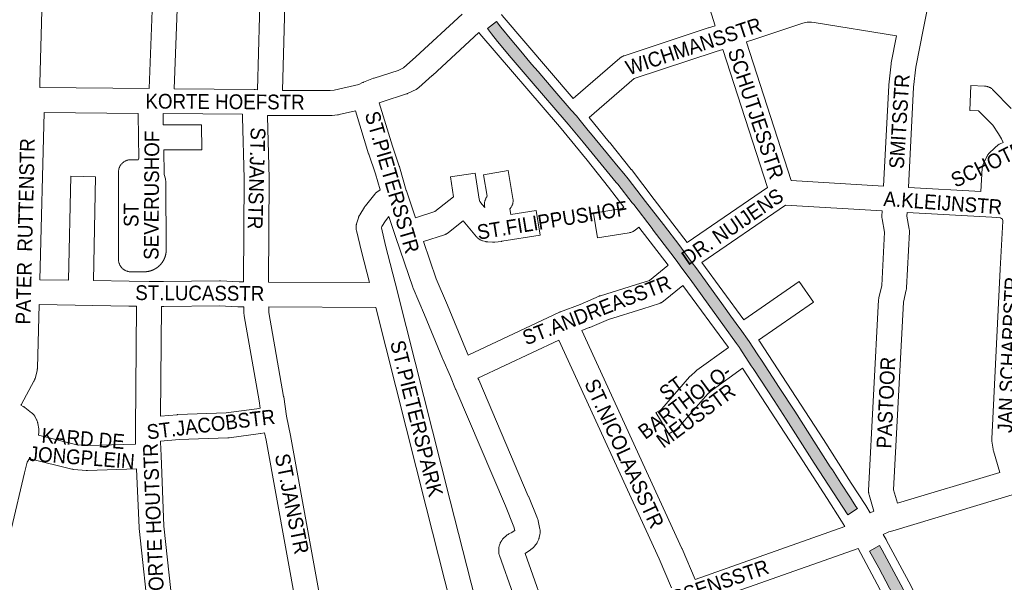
# Paper-space layout 'Layout1' of a CAD drawing. Header units: metres. Extents: x 123097 to 144122, y 392739 to 407589.
# Tile 341 of 510: x 133947 to 134461, y 398159 to 398452. Entities that reach past the tile are written whole.
import ezdxf
from ezdxf.enums import TextEntityAlignment as Align

# ---------------------------------------------------------------- set-up
doc = ezdxf.new("R2010")
doc.units = ezdxf.units.M
doc.header["$MEASUREMENT"] = 0
for name, color, linetype, lineweight in [('gs-anno-wegen algemeen tekst', 7, 'Continuous', 0), ('gs-knt-aanvullende hoofdweg', 7, 'Continuous', 0), ('gs-knt-wegen algemeen', 7, 'Continuous', 0), ('ir-ARC-asfalt-hoofdwegen-te inspecteren', 5, 'Continuous', 0)]:
    doc.layers.add(name, color=color, linetype=linetype, lineweight=lineweight)
doc.styles.add('Style-Arial', font='arial.ttf')

psp = doc.layouts.get("Layout1")

# ---------------------------------------------------------------- hatches: boundary and pattern name
at = {"layer": 'ir-ARC-asfalt-hoofdwegen-te inspecteren', "linetype": 'Continuous', "lineweight": 13}
for points in [[(134384.4, 398197.266), (134383.624, 398198.432), (134381.319, 398202), (134380.745, 398202.888), (134375.765, 398210.597), (134371.34, 398217.488), (134370.262, 398219.167), (134362.92, 398230.58), (134351.661, 398248.065), (134343.563, 398260.582), (134334.62, 398274.174), (134332.039, 398278.153), (134327.941, 398284.464), (134323.127, 398291.169), (134322.474, 398292.079), (134318.334, 398297.776), (134314.485, 398303.132), (134300.52, 398322.408), (134297.7, 398326.222), (134294.373, 398330.722), (134291.64, 398334.418), (134283.114, 398345.612), (134273.798, 398357.671), (134264.63, 398369.406), (134262.393, 398372.157), (134259.576, 398375.618), (134255.49, 398380.547), (134245.907, 398392.251), (134243.91, 398394.646), (134239.719, 398399.876), (134237.687, 398402.222), (134235.023, 398405.298), (134226.461, 398415.17), (134217.645, 398425.37), (134214.294, 398429.318), (134207.772, 398437.048), (134203.988, 398441.61), (134198.3, 398448.594), (134195.954, 398451.56), (134191.242, 398447.858), (134193.42, 398445.066), (134196.561, 398441.191), (134203.662, 398432.615), (134214.082, 398420.332), (134232.341, 398399.145), (134233.354, 398397.953), (134241.222, 398388.537), (134258.5, 398367.459), (134259.235, 398366.562), (134266.867, 398356.891), (134267.599, 398355.939), (134277.216, 398343.445), (134277.824, 398342.673), (134286.993, 398330.595), (134290.265, 398326.245), (134291.889, 398324.044), (134294.877, 398319.995), (134297.041, 398317.062), (134321.283, 398283.547), (134322.777, 398281.406), (134323.055, 398280.979), (134329.021, 398271.819), (134330.001, 398270.372), (134337.665, 398258.679), (134340.894, 398253.709), (134347.18, 398243.999), (134361.922, 398221.066), (134379.395, 398193.956)], [(134421.949, 398128.365), (134420.356, 398131.46), (134419.984, 398132.213), (134407.088, 398157.435), (134397.339, 398175.536), (134395.974, 398177.955), (134390.795, 398175.015), (134395.593, 398166.365), (134401.239, 398155.716), (134402.24, 398153.828), (134408.272, 398142.075), (134410.233, 398138.255), (134416.786, 398125.385), (134421.185, 398116.715), (134423.696, 398111.765), (134425.985, 398107.254), (134427.976, 398103.334), (134429.93, 398099.393), (134435.377, 398101.799), (134434.745, 398103.098), (134432.914, 398106.82), (134431.058, 398110.535), (134426.617, 398119.298), (134425.394, 398121.673)]]:
    psp.add_hatch(color=5, dxfattribs=at).paths.add_polyline_path(points, flags=0)

# ---------------------------------------------------------------- linework, layer by layer
at = {"layer": 'gs-knt-aanvullende hoofdweg', "color": 7, "linetype": 'Continuous', "flags": 128}
for points in [[(134198.568, 398455.148), (134198.876, 398454.734), (134236.02, 398411.366)], [(134262.443, 398354.609), (134254.486, 398365.047), (134243.232, 398379.118), (134228.813, 398396.69), (134187.306, 398445.154), (134186.754, 398445.799)], [(134244.387, 398401.389), (134254.873, 398388.609), (134254.932, 398388.536), (134266.27, 398374.361), (134266.377, 398374.223), (134278.221, 398358.687), (134295.441, 398336.103)], [(134285.568, 398324.279), (134270.34, 398344.252)], [(134303.239, 398325.663), (134325.152, 398295.76)], [(134317.061, 398281.39), (134293.311, 398313.799)], [(134332.85, 398285.254), (134333.049, 398284.983), (134333.075, 398284.946), (134333.259, 398284.681), (134333.284, 398284.642), (134366.659, 398233.394), (134366.693, 398233.342), (134381.237, 398210.602), (134388.751, 398198.853), (134391.164, 398195.08)], [(134377.924, 398187.904), (134376.097, 398190.761), (134368.583, 398202.51), (134354.056, 398225.224), (134324.458, 398270.672)], [(134397.901, 398183.817), (134399.415, 398181.103), (134399.48, 398180.984), (134412.442, 398156.735), (134412.489, 398156.646), (134412.522, 398156.583), (134425.02, 398132.428)], [(134415.465, 398118.158), (134414.421, 398120.209), (134414.418, 398120.215), (134399.172, 398149.699), (134386.266, 398173.844), (134384.774, 398176.518)]]:
    psp.add_lwpolyline(points, dxfattribs=at)
at = {"layer": 'gs-knt-wegen algemeen', "color": 7, "linetype": 'Continuous', "flags": 128}
for points in [[(134088.525, 398533.501), (134088.248, 398533.241), (134088.124, 398532.401), (134086.749, 398483.237), (134086.738, 398483), (134086.719, 398482.763), (134085.719, 398472.895), (134084.24, 398415.482)], [(134031.088, 398508.795), (134027.609, 398416.428)], [(134014.584, 398416.552), (134017.827, 398502.646)], [(134310.141, 398449.303), (134310.053, 398449.549), (134309.956, 398449.845), (134308.431, 398454.878), (134293.184, 398501.919)], [(134071.228, 398415.947), (134072.71, 398473.475)], [(133958.721, 398463.659), (133957.459, 398419.195), (133957.448, 398417.144)], [(134084.24, 398415.482), (134109.185, 398415.482), (134111.227, 398415.698), (134124.154, 398418.737), (134126.041, 398419.648), (134126.274, 398419.754), (134126.511, 398419.852), (134131.746, 398421.888), (134131.931, 398421.957), (134132.118, 398422.02), (134144.548, 398426.006), (134147.438, 398427.42), (134153.794, 398433.017), (134178.07, 398455.42)], [(134236.02, 398411.366), (134260.406, 398432.413), (134260.625, 398432.594), (134260.852, 398432.766), (134261.086, 398432.927), (134261.327, 398433.078), (134261.574, 398433.218), (134261.827, 398433.347), (134262.086, 398433.465), (134262.349, 398433.571), (134262.617, 398433.666), (134306.573, 398448.187), (134306.673, 398448.219), (134310.141, 398449.303)], [(134404.811, 398444.001), (134361.816, 398451.108), (134360.443, 398451.262), (134359.235, 398451.269), (134358.137, 398451.159), (134355.873, 398450.611), (134330.374, 398442.099), (134330.32, 398442.081), (134326.567, 398440.865)], [(134186.754, 398445.799), (134162.568, 398423.397), (134162.455, 398423.295), (134155.386, 398417.07), (134155.165, 398416.884), (134154.935, 398416.707), (134154.698, 398416.541), (134154.453, 398416.386), (134154.202, 398416.241), (134153.948, 398416.11), (134153.944, 398416.108), (134153.941, 398416.107)], [(134398.101, 398365.643), (134400.744, 398418.102), (134400.758, 398418.314), (134400.78, 398418.526), (134402.054, 398429.486), (134402.085, 398429.722), (134402.126, 398429.957), (134404.811, 398444.001)], [(134326.567, 398440.865), (134326.59, 398440.788), (134349.909, 398368.464)], [(134314.158, 398436.917), (134310.607, 398435.807), (134267.933, 398421.711), (134267.929, 398421.709), (134244.387, 398401.389)], [(134337.394, 398364.851), (134314.17, 398436.878), (134314.158, 398436.917)], [(133957.448, 398417.144), (134014.584, 398416.552)], [(134027.609, 398416.428), (134069.467, 398416.059), (134069.869, 398416.043), (134071.228, 398415.947)], [(134153.941, 398416.107), (134149.845, 398414.103), (134149.56, 398413.972), (134149.269, 398413.855), (134148.973, 398413.752), (134136.282, 398409.682), (134134.725, 398409.077)], [(134134.725, 398409.077), (134141.611, 398386.427), (134145.183, 398376.118), (134145.241, 398375.943), (134145.294, 398375.766), (134148.848, 398363.258), (134148.89, 398363.107)], [(133959.809, 398404.099), (133957.419, 398316.787)], [(134008.879, 398403.591), (133959.809, 398404.099)], [(134063.292, 398403.093), (134021.903, 398403.458)], [(134063.939, 398315.602), (134064.193, 398369.601), (134063.387, 398401.584), (134063.292, 398403.093)], [(134122.374, 398404.943), (134113.807, 398402.93), (134113.541, 398402.873), (134113.273, 398402.827), (134113.003, 398402.793), (134110.212, 398402.498), (134109.985, 398402.478), (134109.757, 398402.466), (134109.528, 398402.462), (134077.56, 398402.462), (134077.1, 398402.478), (134076.373, 398402.53)], [(134076.373, 398402.53), (134076.389, 398402.279), (134076.4, 398402.034), (134077.211, 398369.832), (134077.213, 398369.637), (134076.959, 398315.569)], [(134135.17, 398363.758), (134132.82, 398372.03), (134129.268, 398382.283), (134129.19, 398382.52), (134122.374, 398404.943)], [(134349.909, 398368.464), (134398.101, 398365.643)], [(134129.592, 398315.304), (134125.433, 398331.434), (134125.404, 398331.553), (134122.793, 398342.533), (134122.727, 398342.839), (134122.677, 398343.149), (134122.642, 398343.46), (134122.621, 398343.773), (134122.616, 398344.086), (134122.626, 398344.399), (134122.651, 398344.712), (134122.691, 398345.022), (134122.746, 398345.331), (134122.815, 398345.636), (134122.899, 398345.938), (134123.858, 398349.082), (134123.943, 398349.342), (134124.039, 398349.598), (134124.146, 398349.849), (134124.263, 398350.096), (134124.39, 398350.338), (134124.528, 398350.574), (134127.032, 398354.678), (134127.19, 398354.925), (134127.36, 398355.165), (134127.54, 398355.397), (134132.442, 398361.419), (134132.631, 398361.641), (134132.83, 398361.854), (134133.039, 398362.059), (134133.256, 398362.253), (134133.482, 398362.438), (134135.17, 398363.758)], [(134148.89, 398363.107), (134148.891, 398363.104), (134148.892, 398363.1)], [(134148.89, 398363.107), (134148.891, 398363.104), (134148.892, 398363.1)], [(134148.892, 398363.1), (134153.661, 398349.021)], [(134295.441, 398336.103), (134337.394, 398364.851)], [(134411.099, 398364.896), (134448.937, 398362.762)], [(134397.383, 398352.643), (134346.923, 398355.597), (134303.239, 398325.663)], [(134393.074, 398195.917), (134390.523, 398204.538), (134390.441, 398204.843), (134390.374, 398205.153), (134390.321, 398205.464), (134390.284, 398205.779), (134390.263, 398206.094), (134390.256, 398206.41), (134390.265, 398206.727), (134395.492, 398306.184), (134395.512, 398306.453), (134395.543, 398306.722), (134395.585, 398306.989), (134395.638, 398307.254), (134397.09, 398313.787), (134398.541, 398341.665), (134397.316, 398348.473), (134397.268, 398348.78), (134397.235, 398349.088), (134397.217, 398349.397), (134397.214, 398349.707), (134397.225, 398350.016), (134397.383, 398352.643)], [(134410.381, 398351.896), (134410.268, 398350.013), (134411.488, 398343.231), (134411.534, 398342.935), (134411.567, 398342.637), (134411.586, 398342.338), (134411.591, 398342.039), (134411.582, 398341.74), (134410.064, 398312.568), (134410.044, 398312.297), (134410.014, 398312.028), (134409.971, 398311.76), (134409.918, 398311.494), (134408.466, 398304.959), (134403.326, 398207.16), (134405.42, 398200.081)], [(134454.691, 398349.397), (134454.657, 398349.399), (134410.381, 398351.896)], [(134211.851, 398132.402), (134197.509, 398172.814), (134197.41, 398173.115), (134197.326, 398173.421), (134197.257, 398173.73), (134197.203, 398174.043), (134197.165, 398174.358), (134197.142, 398174.674), (134197.134, 398174.991), (134197.134, 398175.963), (134197.142, 398176.28), (134197.165, 398176.596), (134197.203, 398176.911), (134197.257, 398177.223), (134197.326, 398177.533), (134197.41, 398177.839), (134197.509, 398178.14), (134197.833, 398179.053), (134197.944, 398179.344), (134198.069, 398179.629), (134198.207, 398179.908), (134198.358, 398180.179), (134198.523, 398180.444), (134198.699, 398180.7), (134199.17, 398181.349), (134199.351, 398181.586), (134199.542, 398181.814), (134199.743, 398182.033), (134199.954, 398182.243), (134200.174, 398182.443), (134200.403, 398182.633), (134201.523, 398183.517), (134201.744, 398183.685), (134201.973, 398183.843), (134202.209, 398183.992), (134202.451, 398184.129), (134202.698, 398184.257), (134203.661, 398184.728), (134205.476, 398185.913), (134205.096, 398187.754), (134200.585, 398198.727), (134174.684, 398259.393), (134174.614, 398259.564), (134172.002, 398266.198), (134167.889, 398275.37), (134167.808, 398275.558), (134158.393, 398298.458), (134152.43, 398312.414), (134152.34, 398312.637), (134152.258, 398312.862), (134143.394, 398338.736), (134143.386, 398338.761), (134139.689, 398349.697), (134137.916, 398347.52), (134136.071, 398344.496), (134135.868, 398343.828), (134138.056, 398334.625), (134144.307, 398310.377), (134144.316, 398310.344), (134171.829, 398201.26), (134191.413, 398124.254)], [(134454.7, 398349.396), (134454.696, 398349.396), (134454.691, 398349.397)], [(134454.7, 398349.396), (134454.696, 398349.396), (134454.691, 398349.397)], [(134459.046, 398322.219), (134460.327, 398347.353), (134460.321, 398347.584), (134460.106, 398348.375), (134459.731, 398348.785), (134459.2, 398349.086), (134454.7, 398349.396)], [(134270.34, 398344.252), (134268.315, 398342.626), (134268.071, 398342.439), (134267.819, 398342.265), (134267.558, 398342.102), (134267.291, 398341.952), (134267.016, 398341.814), (134266.736, 398341.69), (134266.449, 398341.579), (134266.158, 398341.481), (134265.863, 398341.398), (134265.564, 398341.328), (134265.266, 398341.274), (134265.262, 398341.273), (134265.258, 398341.273)], [(134157.857, 398336.694), (134164.498, 398317.309), (134170.384, 398303.533), (134170.418, 398303.451), (134179.811, 398280.604), (134181.235, 398277.43)], [(134181.235, 398277.43), (134228.94, 398299.805), (134229.036, 398299.848), (134229.258, 398299.943), (134229.378, 398299.991), (134239.619, 398303.91), (134249.621, 398308.19), (134249.834, 398308.277), (134250.05, 398308.356), (134250.268, 398308.427), (134268.491, 398314.032), (134275.929, 398316.434), (134285.443, 398324.181), (134285.568, 398324.279)], [(134458.782, 398216.138), (134455.466, 398227.413), (134455.384, 398227.72), (134455.317, 398228.03), (134455.266, 398228.343), (134454.681, 398232.495), (134454.646, 398232.802), (134454.625, 398233.11), (134454.618, 398233.418), (134454.626, 398233.726), (134459.044, 398322.209)], [(134459.044, 398322.209), (134459.044, 398322.213), (134459.045, 398322.216), (134459.046, 398322.219)], [(134459.044, 398322.209), (134459.044, 398322.213), (134459.045, 398322.216), (134459.046, 398322.219)], [(134076.959, 398315.569), (134129.592, 398315.304)], [(134293.311, 398313.799), (134283.202, 398305.567), (134282.964, 398305.382), (134282.717, 398305.208), (134282.463, 398305.046), (134282.201, 398304.895), (134281.933, 398304.758), (134281.658, 398304.632), (134281.378, 398304.52), (134281.093, 398304.42), (134272.45, 398301.628), (134272.363, 398301.601), (134254.426, 398296.084), (134244.625, 398291.89), (134244.39, 398291.795), (134240.517, 398290.313)], [(133957.075, 398303.771), (133956.226, 398270.578), (133956.212, 398270.286), (133956.185, 398269.995), (133956.144, 398269.705), (133956.091, 398269.417), (133956.025, 398269.133), (133955.033, 398265.252), (133954.962, 398264.995), (133954.88, 398264.742), (133954.788, 398264.491), (133954.685, 398264.245), (133954.573, 398264.003), (133954.451, 398263.766), (133947.972, 398251.797), (133947.91, 398251.685), (133947.665, 398251.253)], [(134007.968, 398302.91), (134004.106, 398302.939), (134004.041, 398302.94), (133957.075, 398303.771)], [(134007.5, 398238.647), (134007.498, 398238.691), (134007.968, 398302.91)], [(134020.987, 398302.811), (134020.569, 398245.541)], [(134064.035, 398302.582), (134061.318, 398302.582), (134061.125, 398302.585), (134060.932, 398302.593), (134051.237, 398303.17), (134022.257, 398302.803), (134022.126, 398302.802), (134020.987, 398302.811)], [(134072.581, 398249.741), (134071.984, 398253.629), (134064.204, 398297.944), (134064.165, 398298.192), (134064.136, 398298.441), (134064.117, 398298.691), (134064.107, 398298.941), (134064.035, 398302.582)], [(134077.058, 398302.549), (134077.115, 398299.701), (134084.82, 398255.812), (134084.843, 398255.674), (134086.392, 398245.586), (134086.392, 398245.583), (134086.393, 398245.579)], [(134132.926, 398302.267), (134077.058, 398302.549)], [(134179.276, 398118.95), (134178.777, 398121.115), (134159.209, 398198.057), (134159.206, 398198.07), (134132.926, 398302.267)], [(134240.517, 398290.313), (134292.77, 398176.421), (134292.839, 398176.264), (134299.7, 398160.207)], [(134228.525, 398285.229), (134186.299, 398265.424)], [(134287.4, 398155.859), (134280.9, 398171.069), (134228.525, 398285.229)], [(134324.458, 398270.672), (134308.501, 398259.113), (134306.339, 398257.188), (134291.769, 398240.452), (134291.605, 398240.272), (134291.435, 398240.097), (134291.259, 398239.929), (134291.076, 398239.768), (134289.713, 398238.609), (134289.501, 398238.436), (134289.283, 398238.273), (134289.057, 398238.118), (134288.826, 398237.974), (134285.909, 398236.238)], [(134186.299, 398265.424), (134186.695, 398264.42), (134212.576, 398203.799), (134212.61, 398203.719), (134217.37, 398192.141), (134217.479, 398191.858), (134217.575, 398191.569), (134217.657, 398191.277), (134217.725, 398190.981), (134218.649, 398186.5), (134218.705, 398186.19), (134218.746, 398185.878), (134218.772, 398185.565), (134218.783, 398185.251), (134218.778, 398184.936), (134218.759, 398184.622), (134218.724, 398184.31), (134218.674, 398183.999), (134218.609, 398183.692), (134218.255, 398182.189), (134218.178, 398181.893), (134218.087, 398181.6), (134217.982, 398181.312), (134217.864, 398181.029), (134217.363, 398179.909), (134217.25, 398179.668), (134217.126, 398179.431), (134216.993, 398179.2), (134216.851, 398178.974), (134216.699, 398178.755), (134216.539, 398178.542), (134215.89, 398177.717), (134215.691, 398177.475), (134215.481, 398177.244), (134215.259, 398177.023), (134215.028, 398176.812), (134214.786, 398176.614), (134213.696, 398175.759), (134213.472, 398175.591), (134213.24, 398175.433), (134210.93, 398173.925), (134224.073, 398136.892)], [(133947.665, 398251.253), (133948.819, 398250.617), (133949.035, 398250.492), (133949.246, 398250.359), (133949.452, 398250.218), (133949.653, 398250.07), (133953.216, 398247.319), (133953.456, 398247.125), (133953.686, 398246.919), (133953.907, 398246.702), (133954.117, 398246.476), (133954.316, 398246.239), (133954.504, 398245.993), (133954.68, 398245.739)], [(134020.569, 398245.541), (134029.204, 398246.317), (134029.382, 398246.33), (134029.56, 398246.339), (134054.88, 398247.217), (134070.778, 398249.42), (134072.581, 398249.741)], [(133954.68, 398245.739), (133954.843, 398245.477), (133954.994, 398245.207), (133955.797, 398243.687), (133955.929, 398243.424), (133956.048, 398243.155), (133956.155, 398242.882), (133956.25, 398242.603), (133956.332, 398242.321), (133956.401, 398242.036), (133956.457, 398241.747), (133956.944, 398238.909), (133956.988, 398238.612), (133957.018, 398238.313), (133957.035, 398238.014), (133957.037, 398237.714), (133957.026, 398237.413), (133957.001, 398237.114), (133956.842, 398235.634), (133976.9, 398230.661), (133982.415, 398230.193), (134007.529, 398230.99), (134007.503, 398231.626), (134007.498, 398231.888), (134007.5, 398238.64)], [(134086.393, 398245.579), (134088.428, 398235.494), (134088.452, 398235.372), (134109.348, 398120.534), (134116.802, 398097.505)], [(134007.5, 398238.64), (134007.499, 398238.643), (134007.5, 398238.647)], [(134007.5, 398238.64), (134007.499, 398238.643), (134007.5, 398238.647)], [(134074.858, 398236.922), (134072.934, 398236.579), (134072.689, 398236.541), (134056.334, 398234.275), (134056.113, 398234.248), (134055.89, 398234.229), (134055.667, 398234.217), (134030.19, 398233.333), (134020.518, 398232.464)], [(134020.518, 398232.464), (134020.518, 398232.019), (134020.802, 398224.958)], [(134104.479, 398093.297), (134096.827, 398116.937), (134096.745, 398117.214), (134096.674, 398117.494), (134096.616, 398117.776), (134075.653, 398232.979), (134074.858, 398236.922)], [(134008.053, 398217.98), (133982.449, 398217.167), (133982.196, 398217.164), (133981.943, 398217.171), (133981.691, 398217.187), (133975.284, 398217.731), (133975.028, 398217.758), (133974.773, 398217.795), (133974.52, 398217.842), (133974.268, 398217.899), (133952.411, 398223.318), (133952.108, 398223.401), (133952.104, 398223.403), (133950.866, 398221.446), (133949.561, 398215.915)], [(134020.802, 398224.958), (134020.803, 398224.954), (134020.803, 398224.951)], [(134020.802, 398224.958), (134020.803, 398224.954), (134020.803, 398224.951)], [(134020.803, 398224.951), (134022.288, 398188.087), (134027.7, 398138.548), (134031.899, 398119.639), (134040.386, 398081.423), (134040.387, 398081.42), (134040.388, 398081.416)], [(134017.663, 398123.686), (134014.912, 398136.075), (134014.864, 398136.308), (134014.826, 398136.543), (134014.795, 398136.779), (134009.32, 398186.895), (134009.3, 398187.117), (134009.287, 398187.34), (134008.053, 398217.98)], [(134512.138, 398218.259), (134468.707, 398205.527), (134402.911, 398185.73), (134400.848, 398185.107), (134397.901, 398183.817)], [(133949.559, 398215.908), (133922.227, 398100.457), (133922.227, 398098.194), (133923.183, 398096.008), (133924.978, 398092.917), (133926.808, 398091.128), (133928.119, 398090.284)], [(133949.561, 398215.915), (133949.56, 398215.912), (133949.559, 398215.908)], [(133949.561, 398215.915), (133949.56, 398215.912), (133949.559, 398215.908)], [(134405.42, 398200.081), (134458.782, 398216.138)], [(134391.164, 398195.08), (134393.074, 398195.917)], [(134299.7, 398160.207), (134377.924, 398187.904)], [(134384.774, 398176.518), (134300.485, 398146.673)]]:
    psp.add_lwpolyline(points, dxfattribs=at)
for points in [[(134450.287, 398487.377), (134442.149, 398478.618, -0.3682303), (134442.136, 398478.617), (134429.626, 398490.24), (134427.387, 398490.585), (134418.847, 398448.082), (134414.959, 398427.746), (134413.737, 398417.234), (134411.099, 398364.896)], [(134448.937, 398362.762), (134449.639, 398374.951), (134449.664, 398375.261), (134449.704, 398375.57), (134449.759, 398375.876), (134449.828, 398376.18), (134449.912, 398376.479), (134450.01, 398376.775), (134450.122, 398377.065), (134450.248, 398377.35), (134451.964, 398380.995), (134452.091, 398381.25), (134452.229, 398381.5), (134452.378, 398381.743), (134452.538, 398381.979), (134452.707, 398382.208), (134452.887, 398382.43), (134453.076, 398382.643), (134453.274, 398382.848), (134455.961, 398385.508), (134456.118, 398385.659), (134456.28, 398385.804), (134456.447, 398385.944), (134457.524, 398386.815), (134457.746, 398386.986), (134457.975, 398387.148), (134458.21, 398387.3), (134458.452, 398387.441), (134458.7, 398387.572), (134458.953, 398387.693), (134460.49, 398388.382), (134459.637, 398390.257), (134458.118, 398392.926), (134455.066, 398397.499), (134447.701, 398404.937), (134443.174, 398405.13, -0.3268868), (134443.166, 398405.139), (134443.719, 398418.13, -0.3268877), (134443.727, 398418.138), (134450.807, 398417.837), (134451.11, 398417.817), (134451.413, 398417.783), (134451.713, 398417.735), (134452.011, 398417.672), (134452.305, 398417.596), (134452.596, 398417.506), (134452.882, 398417.403), (134453.163, 398417.287), (134453.439, 398417.157), (134453.708, 398417.015), (134453.97, 398416.86), (134454.224, 398416.693), (134454.471, 398416.515), (134454.708, 398416.325), (134454.937, 398416.124), (134455.156, 398415.913), (134464.759, 398406.214)], [(134021.903, 398403.458), (134021.992, 398397.564), (134041.957, 398397.643, -0.3853087), (134041.967, 398397.634), (134042.019, 398384.633, -0.3853111), (134042.01, 398384.623), (134022.191, 398384.544), (134022.39, 398371.611), (134023.054, 398369.334), (134023.132, 398369.042), (134023.196, 398368.747), (134023.246, 398368.45), (134023.283, 398368.15), (134023.305, 398367.849), (134023.314, 398367.547), (134023.503, 398332.473), (134023.503, 398332.401), (134023.503, 398332.331), (134023.502, 398332.26), (134023.501, 398332.189), (134023.499, 398332.118), (134023.497, 398332.047), (134023.495, 398331.977), (134023.492, 398331.908), (134023.489, 398331.837), (134023.485, 398331.766), (134023.481, 398331.695), (134023.476, 398331.625), (134023.471, 398331.554), (134023.466, 398331.484), (134023.46, 398331.413), (134023.454, 398331.344), (134023.447, 398331.274), (134023.44, 398331.203), (134023.432, 398331.133), (134023.424, 398331.063), (134023.416, 398330.992), (134023.407, 398330.922), (134023.397, 398330.852), (134023.388, 398330.783), (134023.377, 398330.713), (134023.367, 398330.643), (134023.356, 398330.574), (134023.344, 398330.504), (134023.332, 398330.434), (134023.32, 398330.364), (134023.307, 398330.295), (134023.294, 398330.227), (134023.281, 398330.157), (134023.267, 398330.088), (134023.252, 398330.019), (134023.237, 398329.949), (134023.222, 398329.88), (134023.206, 398329.811), (134023.19, 398329.742), (134023.174, 398329.675), (134023.157, 398329.606), (134023.139, 398329.538), (134023.121, 398329.469), (134023.103, 398329.401), (134023.084, 398329.333), (134023.065, 398329.264), (134023.046, 398329.196), (134023.026, 398329.13), (134023.006, 398329.062), (134022.985, 398328.995), (134022.964, 398328.927), (134022.942, 398328.86), (134022.92, 398328.792), (134022.898, 398328.725), (134022.875, 398328.658), (134022.852, 398328.593), (134022.828, 398328.526), (134022.804, 398328.46), (134022.78, 398328.393), (134022.755, 398328.327), (134022.73, 398328.261), (134022.704, 398328.195), (134022.678, 398328.129), (134022.652, 398328.065), (134022.625, 398327.999), (134022.598, 398327.934), (134022.57, 398327.869), (134022.542, 398327.804), (134022.513, 398327.739), (134022.484, 398327.675), (134022.455, 398327.61), (134022.426, 398327.547), (134022.396, 398327.483), (134022.365, 398327.419), (134022.334, 398327.356), (134022.303, 398327.292), (134022.272, 398327.229), (134022.239, 398327.166), (134022.207, 398327.103), (134022.175, 398327.042), (134022.142, 398326.979), (134022.108, 398326.917), (134022.074, 398326.855), (134022.04, 398326.793), (134022.005, 398326.731), (134021.97, 398326.67), (134021.934, 398326.608), (134021.899, 398326.549), (134021.863, 398326.488), (134021.827, 398326.427), (134021.79, 398326.367), (134021.752, 398326.307), (134021.715, 398326.247), (134021.677, 398326.187), (134021.638, 398326.128), (134021.6, 398326.07), (134021.561, 398326.011), (134021.521, 398325.952), (134021.481, 398325.894), (134021.441, 398325.836), (134021.401, 398325.778), (134021.36, 398325.72), (134021.318, 398325.663), (134021.278, 398325.606), (134021.236, 398325.55), (134021.193, 398325.493), (134021.151, 398325.436), (134021.108, 398325.38), (134021.064, 398325.324), (134021.02, 398325.269), (134020.976, 398325.213), (134020.933, 398325.159), (134020.888, 398325.105), (134020.843, 398325.05), (134020.798, 398324.996), (134020.752, 398324.942), (134020.706, 398324.888), (134020.659, 398324.835), (134020.613, 398324.781), (134020.566, 398324.73), (134020.519, 398324.677), (134020.471, 398324.625), (134020.423, 398324.573), (134020.375, 398324.521), (134020.326, 398324.47), (134020.277, 398324.419), (134020.228, 398324.368), (134020.18, 398324.318), (134020.13, 398324.268), (134020.079, 398324.218), (134020.029, 398324.169), (134019.978, 398324.12), (134019.927, 398324.071), (134019.876, 398324.022), (134019.824, 398323.974), (134019.773, 398323.927), (134019.721, 398323.879), (134019.668, 398323.832), (134019.615, 398323.785), (134019.562, 398323.738), (134019.508, 398323.692), (134019.455, 398323.646), (134019.401, 398323.6), (134019.347, 398323.556), (134019.293, 398323.51), (134019.238, 398323.466), (134019.183, 398323.421), (134019.127, 398323.377), (134019.072, 398323.334), (134019.016, 398323.29), (134018.96, 398323.247), (134018.904, 398323.206), (134018.848, 398323.163), (134018.791, 398323.121), (134018.733, 398323.08), (134018.676, 398323.038), (134018.618, 398322.997), (134018.56, 398322.957), (134018.502, 398322.917), (134018.445, 398322.878), (134018.386, 398322.838), (134018.327, 398322.799), (134018.268, 398322.76), (134018.208, 398322.722), (134018.149, 398322.684), (134018.089, 398322.646), (134018.029, 398322.609), (134017.969, 398322.573), (134017.909, 398322.536), (134017.848, 398322.5), (134017.787, 398322.464), (134017.726, 398322.429), (134017.664, 398322.394), (134017.603, 398322.359), (134017.541, 398322.325), (134017.48, 398322.292), (134017.418, 398322.258), (134017.355, 398322.225), (134017.292, 398322.192), (134017.229, 398322.16), (134017.166, 398322.128), (134017.103, 398322.096), (134017.039, 398322.065), (134016.977, 398322.035), (134016.913, 398322.004), (134016.849, 398321.974), (134016.785, 398321.944), (134016.72, 398321.915), (134016.656, 398321.886), (134016.591, 398321.858), (134016.526, 398321.83), (134016.462, 398321.803), (134016.397, 398321.775), (134016.331, 398321.749), (134016.266, 398321.722), (134016.2, 398321.696), (134016.134, 398321.67), (134016.068, 398321.645), (134016.002, 398321.62), (134015.937, 398321.596), (134015.87, 398321.572), (134015.803, 398321.549), (134015.737, 398321.525), (134015.67, 398321.503), (134015.602, 398321.48), (134015.535, 398321.458), (134015.468, 398321.437), (134015.402, 398321.416), (134015.334, 398321.395), (134015.266, 398321.375), (134015.198, 398321.355), (134015.13, 398321.335), (134015.062, 398321.316), (134014.994, 398321.298), (134014.925, 398321.279), (134014.858, 398321.262), (134014.79, 398321.245), (134014.721, 398321.228), (134014.652, 398321.211), (134014.583, 398321.195), (134014.514, 398321.179), (134014.445, 398321.164), (134014.376, 398321.149), (134014.308, 398321.135), (134014.239, 398321.121), (134014.169, 398321.107), (134014.1, 398321.094), (134014.03, 398321.081), (134013.961, 398321.069), (134013.891, 398321.057), (134013.821, 398321.046), (134013.753, 398321.035), (134013.683, 398321.024), (134013.613, 398321.014), (134013.542, 398321.004), (134013.472, 398320.995), (134013.402, 398320.986), (134013.332, 398320.978), (134013.261, 398320.97), (134013.193, 398320.962), (134013.122, 398320.955), (134013.052, 398320.949), (134012.981, 398320.942), (134012.911, 398320.936), (134012.84, 398320.931), (134012.769, 398320.926), (134012.699, 398320.922), (134012.63, 398320.917), (134012.559, 398320.914), (134012.488, 398320.911), (134012.418, 398320.908), (134012.347, 398320.905), (134012.276, 398320.903), (134012.205, 398320.902), (134012.135, 398320.901), (134012.065, 398320.9), (134012.037, 398320.9), (134005.078, 398320.887), (134004.768, 398320.894), (134004.459, 398320.915), (134004.15, 398320.952), (134003.844, 398321.003), (134003.541, 398321.068), (134003.241, 398321.148), (134002.946, 398321.242), (134002.655, 398321.35), (134002.37, 398321.472), (134002.091, 398321.607), (134001.818, 398321.755), (134001.553, 398321.916), (134001.296, 398322.09), (134001.047, 398322.275), (134000.808, 398322.473), (134000.578, 398322.681), (134000.359, 398322.9), (134000.15, 398323.13), (133999.952, 398323.369), (133999.766, 398323.617), (133999.592, 398323.874), (133999.43, 398324.138), (133999.281, 398324.411), (133999.146, 398324.69), (133999.023, 398324.975), (133998.915, 398325.265), (133998.82, 398325.561), (133998.74, 398325.86), (133998.674, 398326.164), (133998.622, 398326.469), (133998.586, 398326.777), (133998.563, 398327.087), (133998.556, 398327.397), (133998.556, 398372.885), (133998.564, 398373.204), (133998.587, 398373.523), (133998.627, 398373.84), (133998.681, 398374.155), (133998.751, 398374.467), (133998.836, 398374.775), (133998.937, 398375.078), (133999.052, 398375.376), (133999.181, 398375.668), (133999.325, 398375.954), (133999.482, 398376.232), (133999.653, 398376.502), (133999.837, 398376.763), (134000.034, 398377.015), (134000.242, 398377.257), (134000.463, 398377.488), (134000.694, 398377.709), (134000.936, 398377.917), (134001.188, 398378.114), (134001.449, 398378.298), (134001.719, 398378.469), (134001.997, 398378.626), (134002.283, 398378.77), (134002.575, 398378.899), (134002.873, 398379.014), (134003.176, 398379.115), (134003.484, 398379.2), (134003.796, 398379.27), (134004.111, 398379.324), (134004.428, 398379.364), (134004.747, 398379.387), (134005.066, 398379.395), (134008.798, 398379.395), (134009.237, 398380.207), (134009.072, 398390.929), (134008.879, 398403.591)], [(134153.661, 398349.021), (134163.732, 398352.286), (134173.579, 398360.05), (134171.952, 398370.416, -0.370726), (134171.959, 398370.427), (134184.804, 398372.443, -0.3707232), (134184.814, 398372.435), (134186.952, 398358.815), (134187.336, 398357.633), (134188.521, 398355.937), (134189.82, 398354.379), (134189.697, 398355.411), (134189.668, 398355.721), (134189.654, 398356.032), (134189.654, 398356.344), (134189.669, 398356.655), (134189.7, 398356.966), (134189.745, 398357.274), (134189.805, 398357.58), (134189.879, 398357.883), (134189.968, 398358.182), (134190.071, 398358.476), (134190.188, 398358.765), (134190.318, 398359.048), (134190.462, 398359.324), (134190.619, 398359.593), (134190.789, 398359.855), (134190.971, 398360.108), (134191.123, 398360.298), (134189.163, 398371.448, -0.371892), (134189.171, 398371.459), (134201.976, 398373.709, -0.3718908), (134201.987, 398373.701), (134204.529, 398359.237), (134204.576, 398358.926), (134204.607, 398358.613), (134204.624, 398358.3), (134204.626, 398357.985), (134204.612, 398357.671), (134204.583, 398357.359), (134204.54, 398357.047), (134204.481, 398356.739), (134204.407, 398356.433), (134204.319, 398356.131), (134204.216, 398355.835), (134204.099, 398355.543), (134203.969, 398355.257), (134203.824, 398354.978), (134203.666, 398354.706), (134203.498, 398354.446), (134203.496, 398354.442), (134203.493, 398354.44)], [(133957.419, 398316.787), (133972.526, 398316.519), (133973.615, 398370.767, -0.385921), (133973.625, 398370.776)], [(133973.625, 398370.776), (133986.62, 398370.515), (133986.624, 398370.515, -0.4068993), (133986.633, 398370.505), (133986.632, 398370.501), (133985.544, 398316.289), (134004.238, 398315.959), (134014.574, 398315.88), (134022.158, 398315.822), (134051.307, 398316.191), (134051.541, 398316.19), (134051.775, 398316.181), (134061.511, 398315.602), (134063.939, 398315.602)], [(134203.493, 398354.44), (134203.312, 398354.187), (134203.117, 398353.941), (134203, 398353.807), (134203.363, 398350.749), (134216.591, 398352.898, -0.3710566), (134216.601, 398352.89), (134218.686, 398340.057, -0.3710566), (134218.679, 398340.046), (134198.745, 398336.807), (134198.496, 398336.772), (134195.082, 398336.352), (134194.771, 398336.321), (134194.458, 398336.305), (134194.146, 398336.305), (134193.833, 398336.319), (134191.515, 398336.481), (134191.21, 398336.509), (134190.907, 398336.552), (134190.606, 398336.609), (134190.308, 398336.68), (134188.879, 398337.057), (134188.582, 398337.143), (134188.29, 398337.243), (134188.002, 398337.357), (134187.72, 398337.484), (134187.445, 398337.625), (134187.176, 398337.779), (134186.915, 398337.945), (134186.662, 398338.123), (134186.418, 398338.313), (134186.184, 398338.514), (134185.959, 398338.727), (134185.744, 398338.95), (134185.541, 398339.182), (134178.638, 398347.458), (134170.878, 398341.341), (134170.648, 398341.167), (134170.411, 398341.004), (134170.166, 398340.852), (134169.915, 398340.711), (134169.658, 398340.581), (134169.395, 398340.462), (134169.128, 398340.355), (134168.856, 398340.26), (134157.857, 398336.694)], [(134265.258, 398341.273), (134248.632, 398338.628, -0.370848), (134248.621, 398338.635), (134246.579, 398351.476, -0.3708504), (134246.587, 398351.486), (134261.51, 398353.86), (134262.443, 398354.609)], [(134325.152, 398295.76), (134354.015, 398315.751, -0.3903374), (134354.028, 398315.748), (134361.43, 398305.061, -0.3903371), (134361.428, 398305.048), (134332.85, 398285.254)], [(134285.909, 398236.238, -0.313048), (134285.897, 398236.242), (134279.248, 398247.413, -0.3907191), (134279.251, 398247.427), (134281.696, 398248.882), (134282.27, 398249.37), (134296.79, 398266.049), (134296.975, 398266.252), (134297.169, 398266.448), (134297.37, 398266.635), (134300.086, 398269.054), (134300.252, 398269.197), (134300.422, 398269.334), (134300.597, 398269.465), (134317.061, 398281.39)]]:
    psp.add_lwpolyline(points, format="xyb", dxfattribs=at)
at = {"layer": 'ir-ARC-asfalt-hoofdwegen-te inspecteren', "color": 5, "linetype": 'Continuous', "lineweight": 13, "flags": 128}
for points in [[(134384.4, 398197.266), (134383.624, 398198.432), (134381.319, 398202), (134380.745, 398202.888), (134375.765, 398210.597), (134371.34, 398217.488), (134370.262, 398219.167), (134362.92, 398230.58), (134351.661, 398248.065), (134343.563, 398260.582), (134334.62, 398274.174), (134332.039, 398278.153), (134327.941, 398284.464), (134323.127, 398291.169), (134322.474, 398292.079), (134318.334, 398297.776), (134314.485, 398303.132), (134300.52, 398322.408), (134297.7, 398326.222), (134294.373, 398330.722), (134291.64, 398334.418), (134283.114, 398345.612), (134273.798, 398357.671), (134264.63, 398369.406), (134262.393, 398372.157), (134259.576, 398375.618), (134255.49, 398380.547), (134245.907, 398392.251), (134243.91, 398394.646), (134239.719, 398399.876), (134237.687, 398402.222), (134235.023, 398405.298), (134226.461, 398415.17), (134217.645, 398425.37), (134214.294, 398429.318), (134207.772, 398437.048), (134203.988, 398441.61), (134198.3, 398448.594), (134195.954, 398451.56), (134191.242, 398447.858), (134193.42, 398445.066), (134196.561, 398441.191), (134203.662, 398432.615), (134214.082, 398420.332), (134232.341, 398399.145), (134233.354, 398397.953), (134241.222, 398388.537), (134258.5, 398367.459), (134259.235, 398366.562), (134266.867, 398356.891), (134267.599, 398355.939), (134277.216, 398343.445), (134277.824, 398342.673), (134286.993, 398330.595), (134290.265, 398326.245), (134291.889, 398324.044), (134294.877, 398319.995), (134297.041, 398317.062), (134321.283, 398283.547), (134322.777, 398281.406), (134323.055, 398280.979), (134329.021, 398271.819), (134330.001, 398270.372), (134337.665, 398258.679), (134340.894, 398253.709), (134347.18, 398243.999), (134361.922, 398221.066), (134379.395, 398193.956)], [(134421.949, 398128.365), (134420.356, 398131.46), (134419.984, 398132.213), (134407.088, 398157.435), (134397.339, 398175.536), (134395.974, 398177.955), (134390.795, 398175.015), (134395.593, 398166.365), (134401.239, 398155.716), (134402.24, 398153.828), (134408.272, 398142.075), (134410.233, 398138.255), (134416.786, 398125.385), (134421.185, 398116.715), (134423.696, 398111.765), (134425.985, 398107.254), (134427.976, 398103.334), (134429.93, 398099.393), (134435.377, 398101.799), (134434.745, 398103.098), (134432.914, 398106.82), (134431.058, 398110.535), (134426.617, 398119.298), (134425.394, 398121.673)]]:
    psp.add_lwpolyline(points, close=True, dxfattribs=at)

# ---------------------------------------------------------------- texts
at = {"layer": 'gs-anno-wegen algemeen tekst', "color": 7, "style": 'Style-Arial', "width": 0.909091}
for s, rotation, p in [('WICHMANSSTR', 18.28079, (134298.889, 398438.615)), ('SCHUTJESSTR', 288.26857, (134331.424, 398403.49)), ('SMITSSTR', 86.42227, (134406.318, 398399.364)), ('KORTE HOEFSTR', 359.62758, (134054.208, 398409.706)), ('SCHOTELPLEIN', 25.93559, (134467.48, 398384.383)), ('ST.JANSTR', 268.22406, (134070.703, 398369.668)), ('SEVERUSHOF', 89.62758, (134015.844, 398360.819)), ('PATER  RUTTENSTR', 88.62489, (133949.88, 398341.999)), ('DR. NUIJENS', 34.42042, (134319.135, 398344.448)), ('A.KLEIJNSTR', 355.84496, (134429.03, 398356.9)), ('ST', 89.62758, (134005.181, 398350.524)), ('ST.ANDREASSTR', 21.26663, (134248.273, 398300.899)), ('ST.LUCASSTR', 359.62758, (134041.033, 398309.803)), ('JAN SCHARPSTR', 87.21432, (134463.333, 398277.559)), ('PASTOOR', 87.37146, (134399.34, 398252.593)), ('BARTHOLO-', 36.70174, (134294.209, 398253.198)), ('ST.', 36.51068, (134288.449, 398260.795)), ('ST.NICOLAASSTR', 294.62725, (134262.715, 398226.068)), ('MEUSSTR', 36.51068, (134300.049, 398245.785)), ('ST.JACOBSTR', 6.9988, (134046.809, 398241.279)), ('KARD DE', 355.54214, (133980.166, 398233.858)), ('JONGPLEIN', 355.54214, (133979.395, 398223.974)), ('KORTE HOUTSTR', 92.39382, (134016.876, 398189.614)), ('ST.JANSTR', 281.34692, (134089.184, 398199.786)), ('BIS. JANSSENSSTR', 18.75384, (134293.971, 398152.443))]:
    psp.add_text(s, height=7.7, rotation=rotation, dxfattribs=at).set_placement(p, align=Align.MIDDLE_CENTER)
at = {"layer": 'gs-anno-wegen algemeen tekst', "color": 7, "linetype": 'Continuous', "style": 'Style-Arial', "width": 0.909091}
for s, rotation, p in [('ST.PIETERSSTR', 286.29039, (134141.532, 398367.647)), ('ST.FILIPPUSHOF', 9.26727, (134225.067, 398347.813)), ('ST.PIETERSPARK', 284.11611, (134154.286, 398244.321))]:
    psp.add_text(s, height=7.7, rotation=rotation, dxfattribs=at).set_placement(p, align=Align.MIDDLE_CENTER)

doc.saveas('drawing.dxf')
